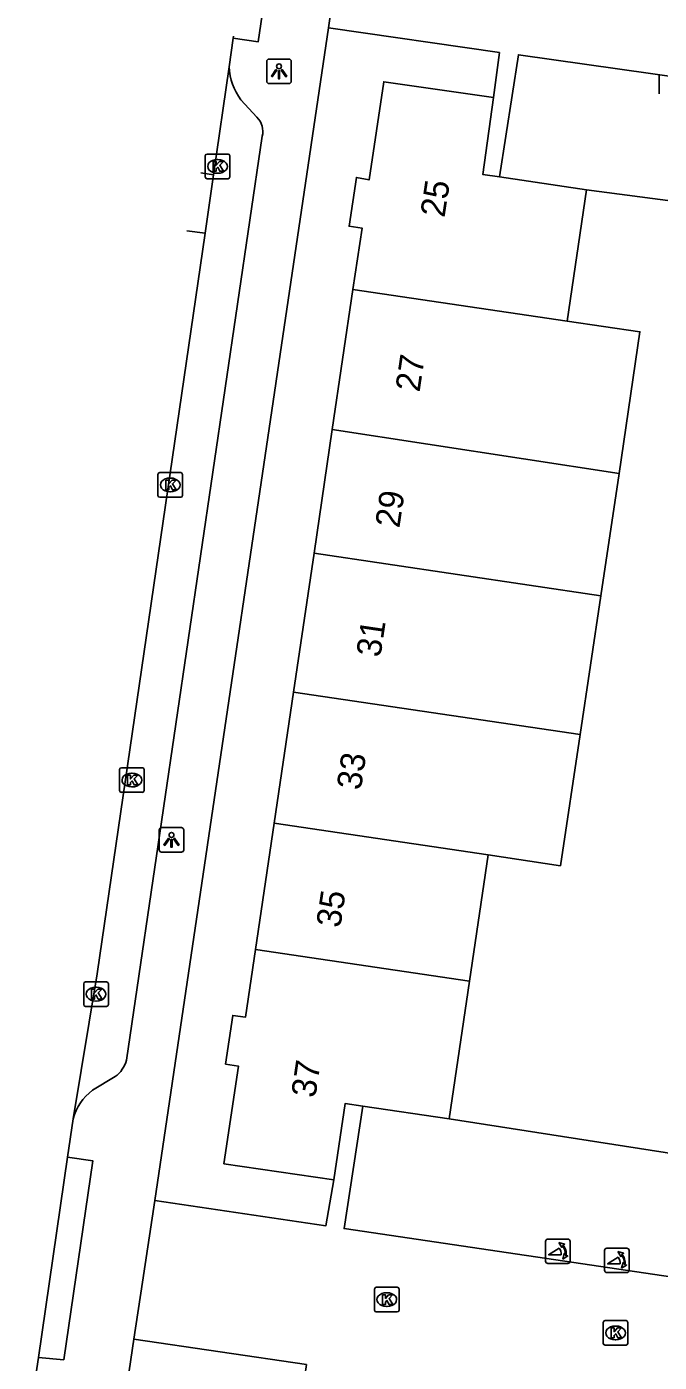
# Model space of a CAD drawing. Extents: x 164150 to 165261, y 382513 to 383432.
# Drawn here: x 164213.1 to 164238.9, y 382940.4 to 382994.8 of the extents above; entities that cross this region are included whole.
import ezdxf

# ---------------------------------------------------------------- set-up
doc = ezdxf.new("R2010")
doc.units = 0
for name, color, linetype in [('IMGEO_Kolk', 7, 'Continuous'), ('IMGEO_Lichtpunt', 7, 'Continuous'), ('IMGEO_Pand', 7, 'Continuous'), ('IMGEO_Pand_nummerreeks', 7, 'Continuous'), ('IMGEO_Parkeervlak_open', 7, 'Continuous'), ('IMGEO_Poller', 7, 'Continuous'), ('IMGEO_Rijbaan_lokaal_gesloten', 7, 'Continuous'), ('IMGEO_Rijbaan_lokaal_open', 7, 'Continuous'), ('IMGEO_Voetpad_open', 7, 'Continuous')]:
    doc.layers.add(name, color=color, linetype=linetype)

msp = doc.modelspace()

# ---------------------------------------------------------------- linework, layer by layer
at = {"layer": 'IMGEO_Kolk'}
for p, q in [((164220.388, 382988.7), (164220.388, 382989.552)), ((164220.463, 382989.626), (164221.315, 382989.626)), ((164220.876, 382989.406), (164220.901, 382989.406)), ((164221.389, 382989.552), (164221.389, 382988.7)), ((164220.899, 382988.846), (164220.874, 382988.846)), ((164221.315, 382988.626), (164220.463, 382988.626)), ((164218.462, 382975.732), (164218.462, 382976.584)), ((164218.537, 382976.658), (164219.389, 382976.658)), ((164218.95, 382976.438), (164218.975, 382976.438)), ((164219.463, 382976.584), (164219.463, 382975.732)), ((164218.973, 382975.878), (164218.948, 382975.878)), ((164219.389, 382975.658), (164218.537, 382975.658)), ((164216.902, 382963.718), (164216.902, 382964.57)), ((164216.977, 382964.644), (164217.829, 382964.644)), ((164217.39, 382964.424), (164217.415, 382964.424)), ((164217.903, 382964.57), (164217.903, 382963.718)), ((164217.413, 382963.864), (164217.388, 382963.864)), ((164217.829, 382963.644), (164216.977, 382963.644)), ((164215.445, 382955.002), (164215.445, 382955.854)), ((164215.52, 382955.928), (164216.372, 382955.928)), ((164215.933, 382955.708), (164215.958, 382955.708)), ((164216.446, 382955.854), (164216.446, 382955.002)), ((164215.956, 382955.148), (164215.931, 382955.148)), ((164216.372, 382954.928), (164215.52, 382954.928)), ((164227.274, 382942.566), (164227.274, 382943.418)), ((164227.349, 382943.492), (164228.201, 382943.492)), ((164227.762, 382943.272), (164227.787, 382943.272)), ((164228.275, 382943.418), (164228.275, 382942.566)), ((164227.785, 382942.712), (164227.76, 382942.712)), ((164228.201, 382942.492), (164227.349, 382942.492)), ((164236.581, 382941.21), (164236.581, 382942.062)), ((164236.656, 382942.136), (164237.508, 382942.136)), ((164237.582, 382942.062), (164237.582, 382941.21)), ((164237.069, 382941.916), (164237.094, 382941.916)), ((164237.508, 382941.136), (164236.656, 382941.136)), ((164237.092, 382941.356), (164237.067, 382941.356))]:
    msp.add_line(p, q, dxfattribs=at)
for points in [[(164220.388, 382988.7), (164220.388, 382989.552)], [(164220.463, 382989.626), (164221.315, 382989.626)], [(164221.389, 382989.552), (164221.389, 382988.7)], [(164220.709, 382989.326), (164220.832, 382989.326), (164220.832, 382989.175), (164220.962, 382989.326), (164221.126, 382989.326), (164220.98, 382989.175), (164221.133, 382988.926), (164220.981, 382988.926), (164220.896, 382989.09), (164220.832, 382989.023), (164220.832, 382988.926), (164220.709, 382988.926), (164220.709, 382989.326)], [(164221.315, 382988.626), (164220.463, 382988.626)], [(164218.462, 382975.732), (164218.462, 382976.584)], [(164218.537, 382976.658), (164219.389, 382976.658)], [(164218.783, 382976.358), (164218.906, 382976.358), (164218.906, 382976.207), (164219.036, 382976.358), (164219.2, 382976.358), (164219.054, 382976.207), (164219.207, 382975.958), (164219.055, 382975.958), (164218.97, 382976.122), (164218.906, 382976.055), (164218.906, 382975.958), (164218.783, 382975.958), (164218.783, 382976.358)], [(164219.463, 382976.584), (164219.463, 382975.732)], [(164219.389, 382975.658), (164218.537, 382975.658)], [(164216.902, 382963.718), (164216.902, 382964.57)], [(164216.977, 382964.644), (164217.829, 382964.644)], [(164217.223, 382964.344), (164217.346, 382964.344), (164217.346, 382964.193), (164217.476, 382964.344), (164217.64, 382964.344), (164217.494, 382964.193), (164217.647, 382963.944), (164217.495, 382963.944), (164217.41, 382964.108), (164217.346, 382964.041), (164217.346, 382963.944), (164217.223, 382963.944), (164217.223, 382964.344)], [(164217.903, 382964.57), (164217.903, 382963.718)], [(164217.829, 382963.644), (164216.977, 382963.644)], [(164215.445, 382955.002), (164215.445, 382955.854)], [(164215.52, 382955.928), (164216.372, 382955.928)], [(164215.766, 382955.628), (164215.889, 382955.628), (164215.889, 382955.477), (164216.019, 382955.628), (164216.183, 382955.628), (164216.037, 382955.477), (164216.19, 382955.228), (164216.038, 382955.228), (164215.953, 382955.392), (164215.889, 382955.325), (164215.889, 382955.228), (164215.766, 382955.228), (164215.766, 382955.628)], [(164216.446, 382955.854), (164216.446, 382955.002)], [(164216.372, 382954.928), (164215.52, 382954.928)], [(164227.274, 382942.566), (164227.274, 382943.418)], [(164227.349, 382943.492), (164228.201, 382943.492)], [(164227.595, 382943.192), (164227.718, 382943.192), (164227.718, 382943.041), (164227.848, 382943.192), (164228.012, 382943.192), (164227.866, 382943.041), (164228.019, 382942.792), (164227.867, 382942.792), (164227.782, 382942.956), (164227.718, 382942.889), (164227.718, 382942.792), (164227.595, 382942.792), (164227.595, 382943.192)], [(164228.275, 382943.418), (164228.275, 382942.566)], [(164228.201, 382942.492), (164227.349, 382942.492)], [(164236.581, 382941.21), (164236.581, 382942.062)], [(164236.656, 382942.136), (164237.508, 382942.136)], [(164237.582, 382942.062), (164237.582, 382941.21)], [(164236.902, 382941.836), (164237.025, 382941.836), (164237.025, 382941.685), (164237.155, 382941.836), (164237.319, 382941.836), (164237.173, 382941.685), (164237.326, 382941.436), (164237.174, 382941.436), (164237.089, 382941.6), (164237.025, 382941.533), (164237.025, 382941.436), (164236.902, 382941.436), (164236.902, 382941.836)], [(164237.508, 382941.136), (164236.656, 382941.136)]]:
    msp.add_lwpolyline(points, dxfattribs=at)
for centre, start, end in [((164220.465, 382989.55), 91.552, 178.448), ((164220.465, 382989.55), 91.552, 178.448), ((164221.313, 382989.55), 1.552, 88.448), ((164221.313, 382989.55), 1.552, 88.448), ((164220.465, 382988.702), 181.552, 268.448), ((164220.465, 382988.702), 181.552, 268.448), ((164221.313, 382988.702), 271.552, 358.448), ((164221.313, 382988.702), 271.552, 358.448), ((164218.539, 382976.582), 91.552, 178.448), ((164218.539, 382976.582), 91.552, 178.448), ((164219.387, 382976.582), 1.552, 88.448), ((164219.387, 382976.582), 1.552, 88.448), ((164218.539, 382975.734), 181.552, 268.448), ((164218.539, 382975.734), 181.552, 268.448), ((164219.387, 382975.734), 271.552, 358.448), ((164219.387, 382975.734), 271.552, 358.448), ((164216.979, 382964.568), 91.552, 178.448), ((164216.979, 382964.568), 91.552, 178.448), ((164217.827, 382964.568), 1.552, 88.448), ((164217.827, 382964.568), 1.552, 88.448), ((164216.979, 382963.72), 181.552, 268.448), ((164216.979, 382963.72), 181.552, 268.448), ((164217.827, 382963.72), 271.552, 358.448), ((164217.827, 382963.72), 271.552, 358.448), ((164215.522, 382955.852), 91.552, 178.448), ((164215.522, 382955.852), 91.552, 178.448), ((164216.37, 382955.852), 1.552, 88.448), ((164216.37, 382955.852), 1.552, 88.448), ((164215.522, 382955.004), 181.552, 268.448), ((164215.522, 382955.004), 181.552, 268.448), ((164216.37, 382955.004), 271.552, 358.448), ((164216.37, 382955.004), 271.552, 358.448), ((164227.351, 382943.416), 91.552, 178.448), ((164227.351, 382943.416), 91.552, 178.448), ((164228.199, 382943.416), 1.552, 88.448), ((164228.199, 382943.416), 1.552, 88.448), ((164227.351, 382942.568), 181.552, 268.448), ((164227.351, 382942.568), 181.552, 268.448), ((164228.199, 382942.568), 271.552, 358.448), ((164228.199, 382942.568), 271.552, 358.448), ((164236.658, 382942.06), 91.552, 178.448), ((164236.658, 382942.06), 91.552, 178.448), ((164237.506, 382942.06), 1.552, 88.448), ((164237.506, 382942.06), 1.552, 88.448), ((164236.658, 382941.212), 181.552, 268.448), ((164236.658, 382941.212), 181.552, 268.448), ((164237.506, 382941.212), 271.552, 358.448), ((164237.506, 382941.212), 271.552, 358.448)]:
    msp.add_arc(centre, 0.0765, start, end, dxfattribs=at)
for centre, major_axis, ratio, start_param, end_param in [((164220.875, 382989.126), (-0.387, 0.002), 0.722429, 4.712389, 7.853982), ((164220.9, 382989.126), (-0.39, 0.002), 0.717154, 1.570796, 4.712389), ((164218.949, 382976.158), (-0.387, 0.002), 0.722429, 4.712389, 7.853982), ((164218.974, 382976.158), (-0.39, 0.002), 0.717154, 1.570796, 4.712389), ((164217.389, 382964.144), (-0.387, 0.002), 0.722429, 4.712389, 7.853982), ((164217.414, 382964.144), (-0.39, 0.002), 0.717154, 1.570796, 4.712389), ((164215.932, 382955.428), (-0.387, 0.002), 0.722429, 4.712389, 7.853982), ((164215.957, 382955.428), (-0.39, 0.002), 0.717154, 1.570796, 4.712389), ((164227.761, 382942.992), (-0.387, 0.002), 0.722429, 4.712389, 7.853982), ((164227.786, 382942.992), (-0.39, 0.002), 0.717154, 1.570796, 4.712389), ((164237.068, 382941.636), (-0.387, 0.002), 0.722429, 4.712389, 7.853982), ((164237.093, 382941.636), (-0.39, 0.002), 0.717154, 1.570796, 4.712389)]:
    msp.add_ellipse(centre, major_axis=major_axis, ratio=ratio, start_param=start_param, end_param=end_param, dxfattribs=at)
at = {"layer": 'IMGEO_Lichtpunt'}
for p, q in [((164222.892, 382993.402), (164222.892, 382992.595)), ((164222.892, 382993.402), (164222.892, 382992.595)), ((164223.794, 382993.497), (164222.986, 382993.497)), ((164223.794, 382993.497), (164222.986, 382993.497)), ((164223.888, 382992.595), (164223.888, 382993.402)), ((164223.888, 382992.595), (164223.888, 382993.402)), ((164222.986, 382992.501), (164223.794, 382992.501)), ((164222.986, 382992.501), (164223.794, 382992.501)), ((164219.417, 382962.206), (164218.609, 382962.206)), ((164219.417, 382962.206), (164218.609, 382962.206)), ((164218.515, 382962.111), (164218.515, 382961.304)), ((164218.515, 382962.111), (164218.515, 382961.304)), ((164219.511, 382961.304), (164219.511, 382962.111)), ((164219.511, 382961.304), (164219.511, 382962.111)), ((164218.609, 382961.21), (164219.417, 382961.21)), ((164218.609, 382961.21), (164219.417, 382961.21))]:
    msp.add_line(p, q, dxfattribs=at)
for points in [[(164223.266, 382993.066), (164223.305, 382993.038), (164223.117, 382992.776), (164223.079, 382992.803), (164223.266, 382993.066)], [(164223.368, 382993.018), (164223.415, 382993.018), (164223.415, 382992.696), (164223.368, 382992.696), (164223.368, 382993.018)], [(164223.478, 382993.038), (164223.516, 382993.065), (164223.703, 382992.803), (164223.664, 382992.775), (164223.478, 382993.038)], [(164218.889, 382961.775), (164218.928, 382961.747), (164218.74, 382961.485), (164218.702, 382961.512), (164218.889, 382961.775)], [(164218.991, 382961.727), (164219.038, 382961.727), (164219.038, 382961.405), (164218.991, 382961.405), (164218.991, 382961.727)], [(164219.101, 382961.747), (164219.139, 382961.774), (164219.326, 382961.512), (164219.287, 382961.484), (164219.101, 382961.747)]]:
    msp.add_lwpolyline(points, dxfattribs=at)
for centre in [(164223.391, 382993.2), (164219.014, 382961.909)]:
    msp.add_circle(centre, 0.0994, dxfattribs=at)
for centre, start, end in [((164222.986, 382993.402), 90, 180), ((164222.986, 382993.402), 90, 180), ((164223.794, 382993.402), 0, 90), ((164223.794, 382993.402), 0, 90), ((164222.986, 382992.595), 180, 270), ((164222.986, 382992.595), 180, 270), ((164223.794, 382992.595), 270, 0), ((164223.794, 382992.595), 270, 360), ((164218.609, 382962.111), 90, 180), ((164218.609, 382962.111), 90, 180), ((164219.417, 382962.111), 0, 90), ((164219.417, 382962.111), 0, 90), ((164218.609, 382961.304), 180, 270), ((164218.609, 382961.304), 180, 270), ((164219.417, 382961.304), 270, 0), ((164219.417, 382961.304), 270, 360)]:
    msp.add_arc(centre, 0.0946, start, end, dxfattribs=at)
at = {"layer": 'IMGEO_Pand'}
for points in [[(164232.112, 382991.925), (164227.652, 382992.573), (164227.056, 382988.575), (164226.538, 382988.678), (164226.242, 382986.692), (164226.766, 382986.613), (164226.399, 382984.12)], [(164232.112, 382991.925), (164231.678, 382988.803), (164232.367, 382988.7)], [(164235.9, 382988.175), (164232.367, 382988.7)], [(164235.114, 382982.83), (164235.9, 382988.175)], [(164226.399, 382984.12), (164225.557, 382978.411)], [(164235.114, 382982.83), (164226.399, 382984.12)], [(164237.235, 382976.626), (164238.076, 382982.393), (164235.114, 382982.83)], [(164225.557, 382978.411), (164224.814, 382973.374)], [(164225.557, 382978.411), (164237.235, 382976.626)], [(164236.488, 382971.649), (164237.235, 382976.626)], [(164224.814, 382973.374), (164223.982, 382967.727)], [(164224.814, 382973.374), (164236.488, 382971.649)], [(164235.639, 382965.995), (164236.488, 382971.649)], [(164223.982, 382967.727), (164223.194, 382962.384)], [(164223.982, 382967.727), (164235.639, 382965.995)], [(164231.893, 382961.097), (164234.838, 382960.655), (164235.639, 382965.995)], [(164223.194, 382962.384), (164222.436, 382957.239)], [(164223.194, 382962.384), (164231.893, 382961.097)], [(164231.136, 382955.951), (164231.893, 382961.097)], [(164222.436, 382957.239), (164222.031, 382954.492), (164221.507, 382954.563), (164221.214, 382952.579), (164221.738, 382952.502), (164221.151, 382948.522), (164225.622, 382947.869)], [(164231.136, 382955.951), (164222.436, 382957.239)], [(164230.313, 382950.35), (164231.136, 382955.951)], [(164225.622, 382947.869), (164226.087, 382950.976), (164226.796, 382950.871)], [(164226.796, 382950.871), (164230.313, 382950.35)]]:
    msp.add_lwpolyline(points, dxfattribs=at)
at = {"layer": 'IMGEO_Parkeervlak_open'}
for points in [[(164235.9, 382988.175), (164247.26, 382986.674)], [(164241.628, 382948.582), (164230.313, 382950.35)]]:
    msp.add_lwpolyline(points, dxfattribs=at)
at = {"layer": 'IMGEO_Poller'}
for p, q in [((164238.861, 382992.885), (164238.861, 382992.078)), ((164238.861, 382992.885), (164238.861, 382992.078)), ((164234.236, 382945.364), (164234.236, 382944.557)), ((164234.236, 382945.364), (164234.236, 382944.557)), ((164235.138, 382945.459), (164234.33, 382945.459)), ((164235.138, 382945.459), (164234.33, 382945.459)), ((164235.232, 382944.557), (164235.232, 382945.364)), ((164235.232, 382944.557), (164235.232, 382945.364)), ((164236.635, 382944.992), (164236.635, 382944.185)), ((164236.635, 382944.992), (164236.635, 382944.185)), ((164237.537, 382945.087), (164236.729, 382945.087)), ((164237.537, 382945.087), (164236.729, 382945.087)), ((164237.631, 382944.185), (164237.631, 382944.992)), ((164237.631, 382944.185), (164237.631, 382944.992)), ((164234.33, 382944.462), (164235.138, 382944.462)), ((164234.33, 382944.462), (164235.138, 382944.462)), ((164236.729, 382944.09), (164237.537, 382944.09)), ((164236.729, 382944.09), (164237.537, 382944.09))]:
    msp.add_line(p, q, dxfattribs=at)
for points in [[(164234.915, 382945.188), (164234.903, 382945.115), (164234.778, 382945.32)], [(164234.778, 382945.32), (164235.009, 382945.254), (164234.938, 382945.222)], [(164234.871, 382944.815), (164234.358, 382944.815), (164234.788, 382945.09)], [(164234.931, 382944.643), (164234.997, 382944.874), (164235.027, 382944.806)], [(164235.063, 382944.779), (164235.135, 382944.768), (164234.931, 382944.643)], [(164237.314, 382944.816), (164237.302, 382944.743), (164237.177, 382944.948)], [(164237.177, 382944.948), (164237.408, 382944.882), (164237.337, 382944.85)], [(164237.27, 382944.443), (164236.757, 382944.443), (164237.187, 382944.718)], [(164237.33, 382944.271), (164237.396, 382944.502), (164237.426, 382944.434)], [(164237.462, 382944.407), (164237.534, 382944.396), (164237.33, 382944.271)]]:
    msp.add_lwpolyline(points, dxfattribs=at)
for centre, radius, start, end in [((164234.33, 382945.364), 0.0946, 90, 180), ((164234.33, 382945.364), 0.0946, 90, 180), ((164235.138, 382945.364), 0.0946, 0, 90), ((164235.138, 382945.364), 0.0946, 0, 90), ((164234.543, 382944.865), 0.332, 351.3247, 42.4854), ((164234.557, 382944.875), 0.476, 351.7527, 41.1691), ((164234.557, 382944.875), 0.516, 349.3569, 42.2912), ((164236.729, 382944.992), 0.0946, 90, 180), ((164236.729, 382944.992), 0.0946, 90, 180), ((164236.956, 382944.503), 0.476, 351.7527, 41.1691), ((164236.956, 382944.503), 0.516, 349.3569, 42.2912), ((164237.537, 382944.992), 0.0946, 0, 90), ((164237.537, 382944.992), 0.0946, 0, 90), ((164234.33, 382944.557), 0.0946, 180, 270), ((164234.33, 382944.557), 0.0946, 180, 270), ((164235.138, 382944.557), 0.0946, 270, 0), ((164235.138, 382944.557), 0.0946, 270, 0), ((164236.942, 382944.493), 0.332, 351.3247, 42.4854), ((164236.729, 382944.185), 0.0946, 180, 270), ((164236.729, 382944.185), 0.0946, 180, 270), ((164237.537, 382944.185), 0.0946, 270, 0), ((164237.537, 382944.185), 0.0946, 270, 0)]:
    msp.add_arc(centre, radius, start, end, dxfattribs=at)
at = {"layer": 'IMGEO_Rijbaan_lokaal_gesloten'}
for points in [[(164221.367, 382993.179), (164221.518, 382994.343)], [(164221.518, 382994.343), (164221.531, 382994.431)], [(164220.727, 382988.779), (164221.367, 382993.179)], [(164220.204, 382988.86), (164220.727, 382988.779)], [(164215.016, 382950.356), (164215.997, 382956.251), (164220.382, 382986.403)], [(164220.382, 382986.403), (164219.642, 382986.502)], [(164214.786, 382948.788), (164215.016, 382950.356)], [(164213.601, 382940.634), (164214.786, 382948.788)], [(164213.125, 382937.491), (164213.601, 382940.634)]]:
    msp.add_lwpolyline(points, dxfattribs=at)
at = {"layer": 'IMGEO_Rijbaan_lokaal_open'}
for points in [[(164225.405, 382994.767), (164226.244, 383000.61)], [(164225.405, 382994.767), (164232.356, 382993.76), (164232.112, 382991.925)], [(164232.367, 382988.7), (164233.128, 382993.672), (164248.002, 382991.565), (164247.26, 382986.674)], [(164220.382, 382986.403), (164220.727, 382988.779)], [(164226.796, 382950.871), (164226.036, 382945.883), (164240.878, 382943.694), (164241.628, 382948.582)], [(164225.622, 382947.869), (164225.294, 382945.995), (164218.335, 382947.025)], [(164217.484, 382941.376), (164217.838, 382943.705), (164218.335, 382947.025)], [(164224.232, 382938.506), (164224.504, 382940.344), (164217.484, 382941.376)]]:
    msp.add_lwpolyline(points, dxfattribs=at)
at = {"layer": 'IMGEO_Voetpad_open'}
for points in [[(164223.345, 383002.046), (164223.699, 383002.004), (164222.54, 382994.192), (164221.518, 382994.343)], [(164218.335, 382947.025), (164225.405, 382994.767)], [(164221.842, 382991.842), (164222.49, 382991.13)], [(164222.71, 382990.351), (164217.182, 382952.744)], [(164216.722, 382952.069), (164215.799, 382951.512)], [(164214.786, 382948.788), (164215.808, 382948.644), (164214.632, 382940.544), (164213.601, 382940.634)], [(164213.683, 382915.563), (164217.484, 382941.376)]]:
    msp.add_lwpolyline(points, dxfattribs=at)
for centre, radius, start, end in [((164223.587, 382993.215), 2.22, 180.9224, 218.1951), ((164221.882, 382990.538), 0.849, 347.2815, 44.2592), ((164216.018, 382953.043), 1.201, 305.8495, 345.6031), ((164217.02, 382949.842), 2.069, 126.1678, 165.6098)]:
    msp.add_arc(centre, radius, start, end, dxfattribs=at)

# ---------------------------------------------------------------- texts
at = {"layer": 'IMGEO_Pand_nummerreeks'}
for s, rotation, p in [('25', 81.3646, (164230.121, 382987.017)), ('27', 81.5592, (164229.107, 382979.912)), ('29', 81.6774, (164228.286, 382974.378)), ('31', 81.5257, (164227.513, 382969.112)), ('33', 81.4967, (164226.719, 382963.706)), ('35', 81.4723, (164225.883, 382958.101)), ('37', 81.6219, (164224.868, 382951.18))]:
    msp.add_text(s, height=1, rotation=rotation, dxfattribs=at).set_placement(p)

doc.saveas('drawing.dxf')
